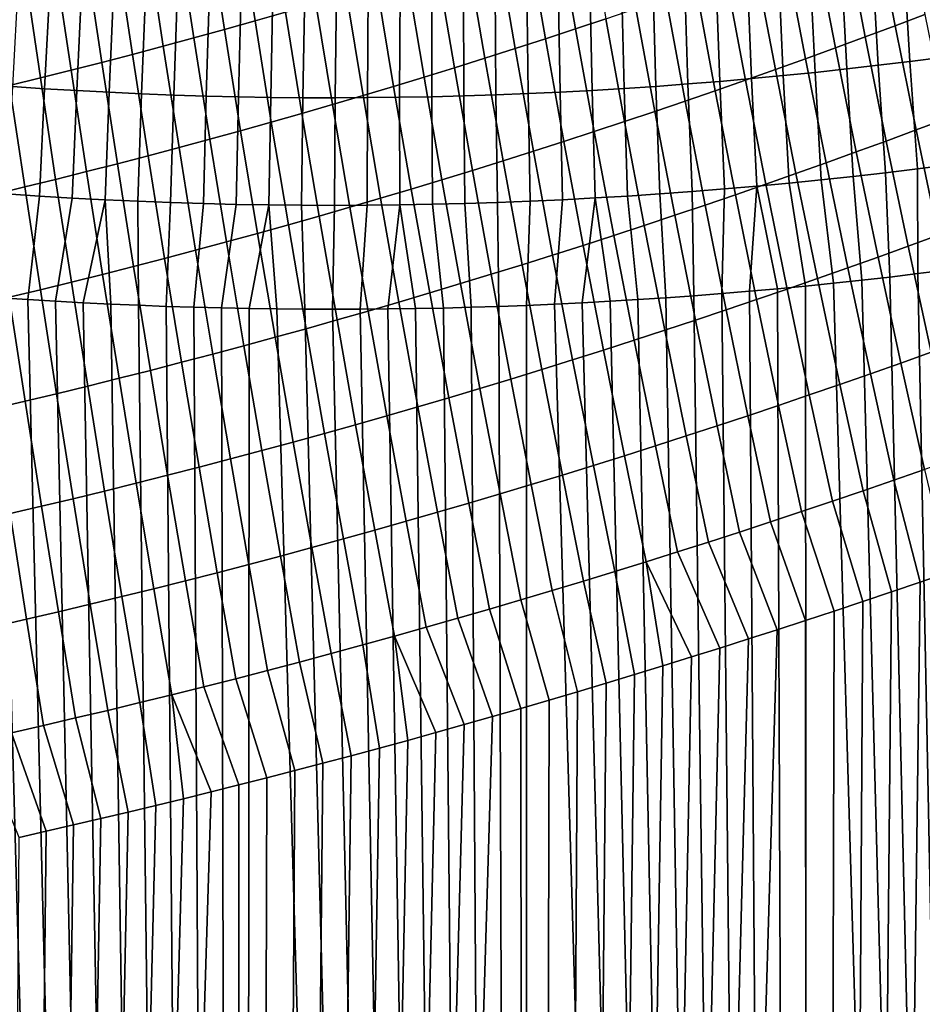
# Model space of a CAD drawing. Header units: metres. Extents: x -240 to 45, y -77 to 27.
# Tile 964 of 1056: x 20.72 to 23.86, y -32.33 to -28.91. Entities that reach past the tile are written whole.
import ezdxf

# ---------------------------------------------------------------- set-up
doc = ezdxf.new("R2010")
doc.units = ezdxf.units.M
doc.layers.add('solid_102011X2', color=7, linetype='CONTINUOUS')

msp = doc.modelspace()

# ---------------------------------------------------------------- linework, layer by layer
at = {"layer": 'solid_102011X2'}
for points in [[(21.644911, -28.87973, 81.232681), (21.538866, -28.910021, 81.222191), (21.484827, -28.563597, 81.085617), (21.590446, -28.533358, 81.095589)], [(22.758579, -28.902674, 81.492676), (22.653648, -28.937637, 81.476357), (22.592178, -28.585571, 81.350494), (22.696672, -28.550554, 81.366173)], [(23.867571, -28.887522, 81.800919), (23.764162, -28.926601, 81.778755), (23.694695, -28.56846, 81.662727), (23.797674, -28.529211, 81.684151)], [(21.538866, -28.910021, 81.222191), (21.432653, -28.939823, 81.212227), (21.379044, -28.59334, 81.076157), (21.484827, -28.563597, 81.085617)], [(22.653648, -28.937637, 81.476357), (22.548557, -28.972153, 81.460564), (22.487532, -28.620132, 81.335335), (22.592178, -28.585571, 81.350494)], [(23.764162, -28.926601, 81.778755), (23.660522, -28.965277, 81.757095), (23.59149, -28.607294, 81.6418), (23.694695, -28.56846, 81.662727)], [(21.432653, -28.939823, 81.212227), (21.326271, -28.969135, 81.202782), (21.273092, -28.622583, 81.067207), (21.379044, -28.59334, 81.076157)], [(22.548557, -28.972153, 81.460564), (22.443312, -29.006218, 81.445305), (22.382738, -28.654232, 81.320694), (22.487532, -28.620132, 81.335335)], [(23.660522, -28.965277, 81.757095), (23.556658, -29.003544, 81.735947), (23.48807, -28.64571, 81.621376), (23.59149, -28.607294, 81.6418)], [(21.219723, -28.997955, 81.193871), (21.113039, -29.026279, 81.185493), (21.060736, -28.679567, 81.050865), (21.166979, -28.651327, 81.058769)], [(21.326271, -28.969135, 81.202782), (21.219723, -28.997955, 81.193871), (21.166979, -28.651327, 81.058769), (21.273092, -28.622583, 81.067207)], [(22.443312, -29.006218, 81.445305), (22.337908, -29.039829, 81.430573), (22.277798, -28.687868, 81.306564), (22.382738, -28.654232, 81.320694)], [(23.556658, -29.003544, 81.735947), (23.452578, -29.041403, 81.715309), (23.384438, -28.683706, 81.601456), (23.48807, -28.64571, 81.621376)], [(21.113039, -29.026279, 81.185493), (21.006254, -29.054104, 81.177658), (20.954397, -28.707298, 81.04348), (21.060736, -28.679567, 81.050865)], [(22.337908, -29.039829, 81.430573), (22.232346, -29.072981, 81.416367), (22.172707, -28.721035, 81.292953), (22.277798, -28.687868, 81.306564)], [(23.452578, -29.041403, 81.715309), (23.348284, -29.078848, 81.69519), (23.280602, -28.721277, 81.582047), (23.384438, -28.683706, 81.601456)], [(23.705873, -29.06422, 121.238701), (23.815592, -29.050808, 121.214905), (23.793274, -28.678816, 121.264244), (23.684959, -28.69216, 121.287537)], [(23.815592, -29.050808, 121.214905), (23.925117, -29.036669, 121.190506), (23.901411, -28.664749, 121.240364), (23.793274, -28.678816, 121.264244)], [(21.006254, -29.054104, 81.177658), (20.899403, -29.081423, 81.170364), (20.848001, -28.734516, 81.036629), (20.954397, -28.707298, 81.04348)], [(22.232346, -29.072981, 81.416367), (22.126623, -29.105671, 81.402687), (22.067465, -28.753731, 81.279861), (22.172707, -28.721035, 81.292953)], [(23.348284, -29.078848, 81.69519), (23.243784, -29.115875, 81.675591), (23.176569, -28.758423, 81.563141), (23.280602, -28.721277, 81.582047)], [(23.375618, -29.10005, 121.306488), (23.48588, -29.088846, 121.2845), (23.467813, -28.716658, 121.332375), (23.358994, -28.727804, 121.353912)], [(23.48588, -29.088846, 121.2845), (23.595968, -29.0769, 121.261902), (23.576469, -28.704775, 121.310249), (23.467813, -28.716658, 121.332375)], [(23.595968, -29.0769, 121.261902), (23.705873, -29.06422, 121.238701), (23.684959, -28.69216, 121.287537), (23.576469, -28.704775, 121.310249)], [(20.899403, -29.081423, 81.170364), (20.792515, -29.108231, 81.163612), (20.741587, -28.761215, 81.030312), (20.848001, -28.734516, 81.036629)], [(22.126623, -29.105671, 81.402687), (22.020741, -29.137897, 81.389542), (21.962065, -28.785952, 81.267288), (22.067465, -28.753731, 81.279861)], [(22.932972, -29.137384, 121.388351), (23.043859, -29.129181, 121.368805), (23.031641, -28.756792, 121.414963), (22.922247, -28.764959, 121.43412)], [(23.043859, -29.129181, 121.368805), (23.1546, -29.12022, 121.34864), (23.140902, -28.747875, 121.395203), (23.031641, -28.756792, 121.414963)], [(23.243784, -29.115875, 81.675591), (23.139084, -29.152485, 81.656517), (23.072344, -28.795139, 81.544746), (23.176569, -28.758423, 81.563141)], [(23.1546, -29.12022, 121.34864), (23.26519, -29.11051, 121.327873), (23.250021, -28.738213, 121.374855), (23.140902, -28.747875, 121.395203)], [(23.26519, -29.11051, 121.327873), (23.375618, -29.10005, 121.306488), (23.358994, -28.727804, 121.353912), (23.250021, -28.738213, 121.374855)], [(20.792515, -29.108231, 81.163612), (20.685625, -29.134518, 81.157417), (20.635185, -28.787384, 81.024536), (20.741587, -28.761215, 81.030312)], [(20.695131, -29.138226, 121.648277), (20.807455, -29.14567, 121.641266), (20.826614, -28.773752, 121.683296), (20.715923, -28.766409, 121.690308)], [(20.807455, -29.14567, 121.641266), (20.919788, -29.152321, 121.633614), (20.937321, -28.78031, 121.675667), (20.826614, -28.773752, 121.683296)], [(20.919788, -29.152321, 121.633614), (21.032118, -29.158182, 121.625336), (21.048033, -28.786085, 121.667427), (20.937321, -28.78031, 121.675667)], [(21.032118, -29.158182, 121.625336), (21.14444, -29.163254, 121.616425), (21.158741, -28.791079, 121.658577), (21.048033, -28.786085, 121.667427)], [(21.14444, -29.163254, 121.616425), (21.256739, -29.167532, 121.60688), (21.269436, -28.79529, 121.649109), (21.158741, -28.791079, 121.658577)], [(22.020741, -29.137897, 81.389542), (21.914692, -29.169653, 81.376923), (21.856508, -28.817692, 81.255234), (21.962065, -28.785952, 81.267288)], [(22.376602, -29.166929, 121.476807), (22.488111, -29.162561, 121.460358), (22.483471, -28.790045, 121.504761), (22.373507, -28.794405, 121.520912)], [(22.488111, -29.162561, 121.460358), (22.59951, -29.157419, 121.443283), (22.593332, -28.784918, 121.488007), (22.483471, -28.790045, 121.504761)], [(22.59951, -29.157419, 121.443283), (22.710791, -29.151508, 121.425591), (22.703085, -28.779026, 121.470642), (22.593332, -28.784918, 121.488007)], [(22.710791, -29.151508, 121.425591), (22.821947, -29.144827, 121.40728), (22.812727, -28.772371, 121.452682), (22.703085, -28.779026, 121.470642)], [(22.821947, -29.144827, 121.40728), (22.932972, -29.137384, 121.388351), (22.922247, -28.764959, 121.43412), (22.812727, -28.772371, 121.452682)], [(21.256739, -29.167532, 121.60688), (21.369009, -29.171022, 121.596703), (21.380106, -28.798717, 121.63903), (21.269436, -28.79529, 121.649109)], [(21.369009, -29.171022, 121.596703), (21.481237, -29.173719, 121.585892), (21.490742, -28.801365, 121.628342), (21.380106, -28.798717, 121.63903)], [(21.481237, -29.173719, 121.585892), (21.593418, -29.175629, 121.574455), (21.601332, -28.803228, 121.617043), (21.490742, -28.801365, 121.628342)], [(21.593418, -29.175629, 121.574455), (21.705538, -29.176746, 121.562386), (21.711866, -28.804308, 121.605133), (21.601332, -28.803228, 121.617043)], [(21.705538, -29.176746, 121.562386), (21.817591, -29.177074, 121.54969), (21.822334, -28.804605, 121.592613), (21.711866, -28.804308, 121.605133)], [(21.914692, -29.169653, 81.376923), (21.808479, -29.200937, 81.364845), (21.750792, -28.848953, 81.243698), (21.856508, -28.817692, 81.255234)], [(21.817591, -29.177074, 121.54969), (21.929567, -29.176613, 121.536362), (21.932732, -28.804119, 121.579483), (21.822334, -28.804605, 121.592613)], [(21.929567, -29.176613, 121.536362), (22.041464, -29.175365, 121.522408), (22.043053, -28.802855, 121.56575), (21.932732, -28.804119, 121.579483)], [(22.041464, -29.175365, 121.522408), (22.153271, -29.173334, 121.507835), (22.153294, -28.800814, 121.551407), (22.043053, -28.802855, 121.56575)], [(22.153271, -29.173334, 121.507835), (22.264986, -29.170521, 121.49263), (22.263445, -28.797997, 121.536461), (22.153294, -28.800814, 121.551407)], [(22.264986, -29.170521, 121.49263), (22.376602, -29.166929, 121.476807), (22.373507, -28.794405, 121.520912), (22.263445, -28.797997, 121.536461)], [(23.139084, -29.152485, 81.656517), (23.034189, -29.188671, 81.63797), (22.967932, -28.831421, 81.526871), (23.072344, -28.795139, 81.544746)], [(21.808479, -29.200937, 81.364845), (21.702099, -29.231749, 81.353294), (21.644911, -28.87973, 81.232681), (21.750792, -28.848953, 81.243698)], [(23.034189, -29.188671, 81.63797), (22.929108, -29.224432, 81.619949), (22.863342, -28.867268, 81.509514), (22.967932, -28.831421, 81.526871)], [(21.702099, -29.231749, 81.353294), (21.595551, -29.262083, 81.342278), (21.538866, -28.910021, 81.222191), (21.644911, -28.87973, 81.232681)], [(22.929108, -29.224432, 81.619949), (22.823843, -29.259762, 81.602455), (22.758579, -28.902674, 81.492676), (22.863342, -28.867268, 81.509514)], [(23.941422, -29.250141, 81.900719), (23.837509, -29.289038, 81.877808), (23.764162, -28.926601, 81.778755), (23.867571, -28.887522, 81.800919)], [(21.595551, -29.262083, 81.342278), (21.488832, -29.291937, 81.331802), (21.432653, -28.939823, 81.212227), (21.538866, -28.910021, 81.222191)], [(22.823843, -29.259762, 81.602455), (22.718403, -29.294661, 81.585495), (22.653648, -28.937637, 81.476357), (22.758579, -28.902674, 81.492676)], [(23.837509, -29.289038, 81.877808), (23.73336, -29.327541, 81.855415), (23.660522, -28.965277, 81.757095), (23.764162, -28.926601, 81.778755)], [(21.488832, -29.291937, 81.331802), (21.381941, -29.32131, 81.321861), (21.326271, -28.969135, 81.202782), (21.432653, -28.939823, 81.212227)], [(22.718403, -29.294661, 81.585495), (22.612791, -29.329121, 81.569077), (22.548557, -28.972153, 81.460564), (22.653648, -28.937637, 81.476357)], [(21.274883, -29.350201, 81.312469), (21.167685, -29.378603, 81.303619), (21.113039, -29.026279, 81.185493), (21.219723, -28.997955, 81.193871)], [(21.381941, -29.32131, 81.321861), (21.274883, -29.350201, 81.312469), (21.219723, -28.997955, 81.193871), (21.326271, -28.969135, 81.202782)], [(22.612791, -29.329121, 81.569077), (22.507015, -29.36314, 81.553192), (22.443312, -29.006218, 81.445305), (22.548557, -28.972153, 81.460564)], [(23.73336, -29.327541, 81.855415), (23.628979, -29.365648, 81.833549), (23.556658, -29.003544, 81.735947), (23.660522, -28.965277, 81.757095)], [(21.167685, -29.378603, 81.303619), (21.060377, -29.406515, 81.295319), (21.006254, -29.054104, 81.177658), (21.113039, -29.026279, 81.185493)], [(22.507015, -29.36314, 81.553192), (22.401072, -29.396717, 81.537849), (22.337908, -29.039829, 81.430573), (22.443312, -29.006218, 81.445305)], [(23.628979, -29.365648, 81.833549), (23.524374, -29.403355, 81.812195), (23.452578, -29.041403, 81.715309), (23.556658, -29.003544, 81.735947)], [(21.060377, -29.406515, 81.295319), (20.95299, -29.433929, 81.287582), (20.899403, -29.081423, 81.170364), (21.006254, -29.054104, 81.177658)], [(22.401072, -29.396717, 81.537849), (22.294964, -29.429844, 81.523041), (22.232346, -29.072981, 81.416367), (22.337908, -29.039829, 81.430573)], [(23.524374, -29.403355, 81.812195), (23.419548, -29.44066, 81.791374), (23.348284, -29.078848, 81.69519), (23.452578, -29.041403, 81.715309)], [(23.619043, -29.450653, 121.230713), (23.730465, -29.437908, 121.207008), (23.705873, -29.06422, 121.238701), (23.595968, -29.0769, 121.261902)], [(23.730465, -29.437908, 121.207008), (23.841684, -29.424429, 121.182686), (23.815592, -29.050808, 121.214905), (23.705873, -29.06422, 121.238701)], [(23.841684, -29.424429, 121.182686), (23.952696, -29.410217, 121.157745), (23.925117, -29.036669, 121.190506), (23.815592, -29.050808, 121.214905)], [(20.95299, -29.433929, 81.287582), (20.845552, -29.46084, 81.280396), (20.792515, -29.108231, 81.163612), (20.899403, -29.081423, 81.170364)], [(22.294964, -29.429844, 81.523041), (22.188686, -29.462521, 81.508781), (22.126623, -29.105671, 81.402687), (22.232346, -29.072981, 81.416367)], [(23.419548, -29.44066, 81.791374), (23.314508, -29.47756, 81.771088), (23.243784, -29.115875, 81.675591), (23.348284, -29.078848, 81.69519)], [(23.283638, -29.484428, 121.298096), (23.395622, -29.473917, 121.27626), (23.375618, -29.10005, 121.306488), (23.26519, -29.11051, 121.327873)], [(23.395622, -29.473917, 121.27626), (23.507427, -29.462658, 121.253799), (23.48588, -29.088846, 121.2845), (23.375618, -29.10005, 121.306488)], [(23.507427, -29.462658, 121.253799), (23.619043, -29.450653, 121.230713), (23.595968, -29.0769, 121.261902), (23.48588, -29.088846, 121.2845)], [(20.738096, -29.48724, 81.273773), (20.630651, -29.513123, 81.267708), (20.578768, -29.160278, 81.151772), (20.685625, -29.134518, 81.157417)], [(20.845552, -29.46084, 81.280396), (20.738096, -29.48724, 81.273773), (20.685625, -29.134518, 81.157417), (20.792515, -29.108231, 81.163612)], [(22.188686, -29.462521, 81.508781), (22.082241, -29.494741, 81.495056), (22.020741, -29.137897, 81.389542), (22.126623, -29.105671, 81.402687)], [(22.946676, -29.511429, 121.359833), (23.059158, -29.503187, 121.339882), (23.043859, -29.129181, 121.368805), (22.932972, -29.137384, 121.388351)], [(23.059158, -29.503187, 121.339882), (23.17148, -29.494186, 121.319305), (23.1546, -29.12022, 121.34864), (23.043859, -29.129181, 121.368805)], [(23.314508, -29.47756, 81.771088), (23.209261, -29.514051, 81.751328), (23.139084, -29.152485, 81.656517), (23.243784, -29.115875, 81.675591)], [(23.17148, -29.494186, 121.319305), (23.283638, -29.484428, 121.298096), (23.26519, -29.11051, 121.327873), (23.1546, -29.12022, 121.34864)], [(20.675243, -29.51165, 121.623703), (20.789309, -29.519197, 121.616684), (20.807455, -29.14567, 121.641266), (20.695131, -29.138226, 121.648277)], [(20.789309, -29.519197, 121.616684), (20.903374, -29.525944, 121.609009), (20.919788, -29.152321, 121.633614), (20.807455, -29.14567, 121.641266)], [(20.903374, -29.525944, 121.609009), (21.017427, -29.531891, 121.600685), (21.032118, -29.158182, 121.625336), (20.919788, -29.152321, 121.633614)], [(21.017427, -29.531891, 121.600685), (21.131464, -29.537039, 121.591705), (21.14444, -29.163254, 121.616425), (21.032118, -29.158182, 121.625336)], [(21.131464, -29.537039, 121.591705), (21.245474, -29.541388, 121.582069), (21.256739, -29.167532, 121.60688), (21.14444, -29.163254, 121.616425)], [(21.245474, -29.541388, 121.582069), (21.359447, -29.544937, 121.571785), (21.369009, -29.171022, 121.596703), (21.256739, -29.167532, 121.60688)], [(22.082241, -29.494741, 81.495056), (21.975626, -29.526505, 81.48188), (21.914692, -29.169653, 81.376923), (22.020741, -29.137897, 81.389542)], [(22.268892, -29.544662, 121.466133), (22.382166, -29.541069, 121.45002), (22.376602, -29.166929, 121.476807), (22.264986, -29.170521, 121.49263)], [(22.382166, -29.541069, 121.45002), (22.495325, -29.536694, 121.433258), (22.488111, -29.162561, 121.460358), (22.376602, -29.166929, 121.476807)], [(22.495325, -29.536694, 121.433258), (22.608362, -29.53154, 121.415863), (22.59951, -29.157419, 121.443283), (22.488111, -29.162561, 121.460358)], [(22.608362, -29.53154, 121.415863), (22.721272, -29.525608, 121.39782), (22.710791, -29.151508, 121.425591), (22.59951, -29.157419, 121.443283)], [(22.721272, -29.525608, 121.39782), (22.834045, -29.518902, 121.379143), (22.821947, -29.144827, 121.40728), (22.710791, -29.151508, 121.425591)], [(22.834045, -29.518902, 121.379143), (22.946676, -29.511429, 121.359833), (22.932972, -29.137384, 121.388351), (22.821947, -29.144827, 121.40728)], [(23.209261, -29.514051, 81.751328), (23.103811, -29.550129, 81.732101), (23.034189, -29.188671, 81.63797), (23.139084, -29.152485, 81.656517)], [(21.359447, -29.544937, 121.571785), (21.473375, -29.547689, 121.560852), (21.481237, -29.173719, 121.585892), (21.369009, -29.171022, 121.596703)], [(21.473375, -29.547689, 121.560852), (21.58725, -29.549643, 121.549271), (21.593418, -29.175629, 121.574455), (21.481237, -29.173719, 121.585892)], [(21.58725, -29.549643, 121.549271), (21.701059, -29.550798, 121.537033), (21.705538, -29.176746, 121.562386), (21.593418, -29.175629, 121.574455)], [(21.701059, -29.550798, 121.537033), (21.814798, -29.551157, 121.524147), (21.817591, -29.177074, 121.54969), (21.705538, -29.176746, 121.562386)], [(21.868841, -29.557804, 81.469246), (21.761885, -29.588642, 81.457161), (21.702099, -29.231749, 81.353294), (21.808479, -29.200937, 81.364845)], [(21.975626, -29.526505, 81.48188), (21.868841, -29.557804, 81.469246), (21.808479, -29.200937, 81.364845), (21.914692, -29.169653, 81.376923)], [(21.814798, -29.551157, 121.524147), (21.928459, -29.55072, 121.510612), (21.929567, -29.176613, 121.536362), (21.817591, -29.177074, 121.54969)], [(21.928459, -29.55072, 121.510612), (22.042032, -29.54949, 121.496429), (22.041464, -29.175365, 121.522408), (21.929567, -29.176613, 121.536362)], [(22.042032, -29.54949, 121.496429), (22.155514, -29.54747, 121.481606), (22.153271, -29.173334, 121.507835), (22.041464, -29.175365, 121.522408)], [(22.155514, -29.54747, 121.481606), (22.268892, -29.544662, 121.466133), (22.264986, -29.170521, 121.49263), (22.153271, -29.173334, 121.507835)], [(23.103811, -29.550129, 81.732101), (22.998163, -29.585791, 81.713417), (22.929108, -29.224432, 81.619949), (23.034189, -29.188671, 81.63797)], [(21.761885, -29.588642, 81.457161), (21.654757, -29.619011, 81.445618), (21.595551, -29.262083, 81.342278), (21.702099, -29.231749, 81.353294)], [(22.998163, -29.585791, 81.713417), (22.892323, -29.621035, 81.695274), (22.823843, -29.259762, 81.602455), (22.929108, -29.224432, 81.619949)], [(21.654757, -29.619011, 81.445618), (21.547457, -29.648911, 81.434624), (21.488832, -29.291937, 81.331802), (21.595551, -29.262083, 81.342278)], [(22.892323, -29.621035, 81.695274), (22.786299, -29.655857, 81.677681), (22.718403, -29.294661, 81.585495), (22.823843, -29.259762, 81.602455)], [(24.019062, -29.616276, 81.98333), (23.914574, -29.654976, 81.959679), (23.837509, -29.289038, 81.877808), (23.941422, -29.250141, 81.900719)], [(21.547457, -29.648911, 81.434624), (21.439981, -29.678339, 81.424187), (21.381941, -29.32131, 81.321861), (21.488832, -29.291937, 81.331802)], [(22.786299, -29.655857, 81.677681), (22.680092, -29.69025, 81.660622), (22.612791, -29.329121, 81.569077), (22.718403, -29.294661, 81.585495)], [(23.914574, -29.654976, 81.959679), (23.809843, -29.693293, 81.936562), (23.73336, -29.327541, 81.855415), (23.837509, -29.289038, 81.877808)], [(21.439981, -29.678339, 81.424187), (21.332338, -29.707291, 81.414307), (21.274883, -29.350201, 81.312469), (21.381941, -29.32131, 81.321861)], [(22.680092, -29.69025, 81.660622), (22.573711, -29.724216, 81.644119), (22.507015, -29.36314, 81.553192), (22.612791, -29.329121, 81.569077)], [(23.809843, -29.693293, 81.936562), (23.704874, -29.731226, 81.913963), (23.628979, -29.365648, 81.833549), (23.73336, -29.327541, 81.855415)], [(21.332338, -29.707291, 81.414307), (21.22455, -29.735765, 81.404976), (21.167685, -29.378603, 81.303619), (21.274883, -29.350201, 81.312469)], [(22.573711, -29.724216, 81.644119), (22.467154, -29.757748, 81.628166), (22.401072, -29.396717, 81.537849), (22.507015, -29.36314, 81.553192)], [(23.704874, -29.731226, 81.913963), (23.599672, -29.76877, 81.891907), (23.524374, -29.403355, 81.812195), (23.628979, -29.365648, 81.833549)], [(21.116644, -29.763758, 81.396217), (21.008646, -29.791262, 81.388016), (20.95299, -29.433929, 81.287582), (21.060377, -29.406515, 81.295319)], [(21.22455, -29.735765, 81.404976), (21.116644, -29.763758, 81.396217), (21.060377, -29.406515, 81.295319), (21.167685, -29.378603, 81.303619)], [(22.467154, -29.757748, 81.628166), (22.360422, -29.79084, 81.612762), (22.294964, -29.429844, 81.523041), (22.401072, -29.396717, 81.537849)], [(23.599672, -29.76877, 81.891907), (23.494244, -29.805923, 81.870392), (23.419548, -29.44066, 81.791374), (23.524374, -29.403355, 81.812195)], [(21.008646, -29.791262, 81.388016), (20.900583, -29.81827, 81.380394), (20.845552, -29.46084, 81.280396), (20.95299, -29.433929, 81.287582)], [(22.360422, -29.79084, 81.612762), (22.253515, -29.823494, 81.597908), (22.188686, -29.462521, 81.508781), (22.294964, -29.429844, 81.523041)], [(23.494244, -29.805923, 81.870392), (23.388592, -29.842682, 81.849411), (23.314508, -29.47756, 81.771088), (23.419548, -29.44066, 81.791374)], [(23.730465, -29.437908, 121.207008), (23.619043, -29.450653, 121.230713), (23.648222, -29.811371, 121.216187), (23.745848, -29.800331, 121.19529)], [(23.841684, -29.424429, 121.182686), (23.730465, -29.437908, 121.207008), (23.745848, -29.800331, 121.19529), (23.84355, -29.788715, 121.173859)], [(23.952696, -29.410217, 121.157745), (23.841684, -29.424429, 121.182686), (23.84355, -29.788715, 121.173859), (23.941343, -29.776516, 121.151901)], [(20.900583, -29.81827, 81.380394), (20.792482, -29.844778, 81.373337), (20.738096, -29.48724, 81.273773), (20.845552, -29.46084, 81.280396)], [(22.253515, -29.823494, 81.597908), (22.146433, -29.855701, 81.583611), (22.082241, -29.494741, 81.495056), (22.188686, -29.462521, 81.508781)], [(23.388592, -29.842682, 81.849411), (23.282724, -29.879042, 81.828972), (23.209261, -29.514051, 81.751328), (23.314508, -29.47756, 81.771088)], [(23.283638, -29.484428, 121.298096), (23.355787, -29.841055, 121.275757), (23.453156, -29.831743, 121.256424), (23.395622, -29.473917, 121.27626)], [(23.395622, -29.473917, 121.27626), (23.453156, -29.831743, 121.256424), (23.550653, -29.821842, 121.236565), (23.507427, -29.462658, 121.253799)], [(23.507427, -29.462658, 121.253799), (23.550653, -29.821842, 121.236565), (23.648222, -29.811371, 121.216187), (23.619043, -29.450653, 121.230713)], [(20.792482, -29.844778, 81.373337), (20.68437, -29.870777, 81.366859), (20.630651, -29.513123, 81.267708), (20.738096, -29.48724, 81.273773)], [(20.789309, -29.519197, 121.616684), (20.675243, -29.51165, 121.623703), (20.652994, -29.872179, 121.616821), (20.749166, -29.878616, 121.611046)], [(22.146433, -29.855701, 81.583611), (22.039177, -29.887461, 81.569862), (21.975626, -29.526505, 81.48188), (22.082241, -29.494741, 81.495056)], [(22.834045, -29.518902, 121.379143), (22.870401, -29.878942, 121.364685), (22.967337, -29.872505, 121.347916), (22.946676, -29.511429, 121.359833)], [(23.059158, -29.503187, 121.339882), (22.946676, -29.511429, 121.359833), (22.967337, -29.872505, 121.347916), (23.064327, -29.865503, 121.330635)], [(23.17148, -29.494186, 121.319305), (23.059158, -29.503187, 121.339882), (23.064327, -29.865503, 121.330635), (23.161388, -29.857931, 121.312859)], [(23.283638, -29.484428, 121.298096), (23.17148, -29.494186, 121.319305), (23.161388, -29.857931, 121.312859), (23.258537, -29.849783, 121.294563)], [(23.283638, -29.484428, 121.298096), (23.258537, -29.849783, 121.294563), (23.355787, -29.841055, 121.275757)], [(20.903374, -29.525944, 121.609009), (20.789309, -29.519197, 121.616684), (20.749166, -29.878616, 121.611046), (20.845356, -29.884493, 121.604813)], [(21.017427, -29.531891, 121.600685), (20.903374, -29.525944, 121.609009), (20.845356, -29.884493, 121.604813), (20.941563, -29.889812, 121.598106)], [(21.017427, -29.531891, 121.600685), (20.941563, -29.889812, 121.598106), (21.03779, -29.894573, 121.590942)], [(21.017427, -29.531891, 121.600685), (21.03779, -29.894573, 121.590942), (21.134043, -29.898777, 121.583305), (21.131464, -29.537039, 121.591705)], [(21.245474, -29.541388, 121.582069), (21.131464, -29.537039, 121.591705), (21.134043, -29.898777, 121.583305), (21.230284, -29.902424, 121.575203)], [(21.359447, -29.544937, 121.571785), (21.245474, -29.541388, 121.582069), (21.230284, -29.902424, 121.575203), (21.326513, -29.905512, 121.566628)], [(21.473375, -29.547689, 121.560852), (21.359447, -29.544937, 121.571785), (21.326513, -29.905512, 121.566628), (21.422743, -29.908043, 121.557594)], [(22.039177, -29.887461, 81.569862), (21.931744, -29.91877, 81.556679), (21.868841, -29.557804, 81.469246), (21.975626, -29.526505, 81.48188)], [(22.155514, -29.54747, 121.481606), (22.193636, -29.908203, 121.468239), (22.290112, -29.90572, 121.454918), (22.268892, -29.544662, 121.466133)], [(22.382166, -29.541069, 121.45002), (22.268892, -29.544662, 121.466133), (22.290112, -29.90572, 121.454918), (22.386635, -29.902674, 121.441116)], [(22.495325, -29.536694, 121.433258), (22.382166, -29.541069, 121.45002), (22.386635, -29.902674, 121.441116), (22.483219, -29.899063, 121.426826)], [(22.608362, -29.53154, 121.415863), (22.495325, -29.536694, 121.433258), (22.483219, -29.899063, 121.426826), (22.579885, -29.894886, 121.412033)], [(22.721272, -29.525608, 121.39782), (22.608362, -29.53154, 121.415863), (22.579885, -29.894886, 121.412033), (22.676649, -29.890139, 121.396751)], [(22.721272, -29.525608, 121.39782), (22.676649, -29.890139, 121.396751), (22.773508, -29.884819, 121.380966)], [(22.721272, -29.525608, 121.39782), (22.773508, -29.884819, 121.380966), (22.870401, -29.878942, 121.364685), (22.834045, -29.518902, 121.379143)], [(23.282724, -29.879042, 81.828972), (23.176643, -29.915001, 81.809074), (23.103811, -29.550129, 81.732101), (23.209261, -29.514051, 81.751328)], [(21.58725, -29.549643, 121.549271), (21.473375, -29.547689, 121.560852), (21.422743, -29.908043, 121.557594), (21.518984, -29.910013, 121.548088)], [(21.58725, -29.549643, 121.549271), (21.518984, -29.910013, 121.548088), (21.615248, -29.911427, 121.538109)], [(21.58725, -29.549643, 121.549271), (21.615248, -29.911427, 121.538109), (21.71155, -29.912281, 121.527657), (21.701059, -29.550798, 121.537033)], [(21.814798, -29.551157, 121.524147), (21.701059, -29.550798, 121.537033), (21.71155, -29.912281, 121.527657), (21.807898, -29.912577, 121.516731)], [(21.931744, -29.91877, 81.556679), (21.824137, -29.949625, 81.544052), (21.761885, -29.588642, 81.457161), (21.868841, -29.557804, 81.469246)], [(21.928459, -29.55072, 121.510612), (21.814798, -29.551157, 121.524147), (21.807898, -29.912577, 121.516731), (21.904308, -29.912315, 121.505318)], [(22.042032, -29.54949, 121.496429), (21.928459, -29.55072, 121.510612), (21.904308, -29.912315, 121.505318), (22.000751, -29.911499, 121.493431)], [(22.042032, -29.54949, 121.496429), (22.000751, -29.911499, 121.493431), (22.097187, -29.91013, 121.481071)], [(22.042032, -29.54949, 121.496429), (22.097187, -29.91013, 121.481071), (22.193636, -29.908203, 121.468239), (22.155514, -29.54747, 121.481606)], [(23.176643, -29.915001, 81.809074), (23.070356, -29.950554, 81.789734), (22.998163, -29.585791, 81.713417), (23.103811, -29.550129, 81.732101)], [(21.824137, -29.949625, 81.544052), (21.716354, -29.980022, 81.531982), (21.654757, -29.619011, 81.445618), (21.761885, -29.588642, 81.457161)], [(23.070356, -29.950554, 81.789734), (22.963869, -29.985701, 81.770935), (22.892323, -29.621035, 81.695274), (22.998163, -29.585791, 81.713417)], [(21.716354, -29.980022, 81.531982), (21.608397, -30.009958, 81.52047), (21.547457, -29.648911, 81.434624), (21.654757, -29.619011, 81.445618)], [(22.963869, -29.985701, 81.770935), (22.857187, -30.020433, 81.752693), (22.786299, -29.655857, 81.677681), (22.892323, -29.621035, 81.695274)], [(21.500265, -30.039434, 81.509529), (21.391962, -30.068443, 81.499153), (21.332338, -29.707291, 81.414307), (21.439981, -29.678339, 81.424187)], [(21.608397, -30.009958, 81.52047), (21.500265, -30.039434, 81.509529), (21.439981, -29.678339, 81.424187), (21.547457, -29.648911, 81.434624)], [(22.857187, -30.020433, 81.752693), (22.750313, -30.054752, 81.735008), (22.680092, -29.69025, 81.660622), (22.786299, -29.655857, 81.677681)], [(23.995188, -30.023613, 82.024185), (23.889805, -30.061731, 82.000336), (23.809843, -29.693293, 81.936562), (23.914574, -29.654976, 81.959679)], [(21.391962, -30.068443, 81.499153), (21.28351, -30.096983, 81.489349), (21.22455, -29.735765, 81.404976), (21.332338, -29.707291, 81.414307)], [(22.750313, -30.054752, 81.735008), (22.643253, -30.088652, 81.717888), (22.573711, -29.724216, 81.644119), (22.680092, -29.69025, 81.660622)], [(23.889805, -30.061731, 82.000336), (23.784176, -30.099478, 81.977028), (23.704874, -29.731226, 81.913963), (23.809843, -29.693293, 81.936562)], [(21.28351, -30.096983, 81.489349), (21.174932, -30.125048, 81.480118), (21.116644, -29.763758, 81.396217), (21.22455, -29.735765, 81.404976)], [(22.643253, -30.088652, 81.717888), (22.536009, -30.122129, 81.701317), (22.467154, -29.757748, 81.628166), (22.573711, -29.724216, 81.644119)], [(23.784176, -30.099478, 81.977028), (23.678307, -30.136847, 81.954269), (23.599672, -29.76877, 81.891907), (23.704874, -29.731226, 81.913963)], [(21.174932, -30.125048, 81.480118), (21.06625, -30.152634, 81.471466), (21.008646, -29.791262, 81.388016), (21.116644, -29.763758, 81.396217)], [(22.536009, -30.122129, 81.701317), (22.428581, -30.155178, 81.685318), (22.360422, -29.79084, 81.612762), (22.467154, -29.757748, 81.628166)], [(23.678307, -30.136847, 81.954269), (23.572203, -30.173834, 81.932053), (23.494244, -29.805923, 81.870392), (23.599672, -29.76877, 81.891907)], [(24.447485, -60.200001, 121.029999), (23.941343, -29.776516, 121.151901), (23.84355, -29.788715, 121.173859)], [(20.957487, -30.179735, 81.463394), (20.848665, -30.206347, 81.455902), (20.792482, -29.844778, 81.373337), (20.900583, -29.81827, 81.380394)], [(21.06625, -30.152634, 81.471466), (20.957487, -30.179735, 81.463394), (20.900583, -29.81827, 81.380394), (21.008646, -29.791262, 81.388016)], [(22.428581, -30.155178, 81.685318), (22.320971, -30.187799, 81.669876), (22.253515, -29.823494, 81.597908), (22.360422, -29.79084, 81.612762)], [(23.572203, -30.173834, 81.932053), (23.465868, -30.21044, 81.910385), (23.388592, -29.842682, 81.849411), (23.494244, -29.805923, 81.870392)], [(24.447485, -60.200001, 121.029999), (23.648222, -29.811371, 121.216187), (23.550653, -29.821842, 121.236565)], [(24.447485, -60.200001, 121.029999), (23.745848, -29.800331, 121.19529), (23.648222, -29.811371, 121.216187)], [(24.447485, -60.200001, 121.029999), (23.84355, -29.788715, 121.173859), (23.745848, -29.800331, 121.19529)], [(20.848665, -30.206347, 81.455902), (20.739809, -30.23246, 81.448997), (20.68437, -29.870777, 81.366859), (20.792482, -29.844778, 81.373337)], [(22.320971, -30.187799, 81.669876), (22.213179, -30.219986, 81.654999), (22.146433, -29.855701, 81.583611), (22.253515, -29.823494, 81.597908)], [(23.47283, -60.200001, 121.252457), (23.258537, -29.849783, 121.294563), (23.161388, -29.857931, 121.312859)], [(23.47283, -60.200001, 121.252457), (23.355787, -29.841055, 121.275757), (23.258537, -29.849783, 121.294563)], [(23.465868, -30.21044, 81.910385), (23.359308, -30.246656, 81.889275), (23.282724, -29.879042, 81.828972), (23.388592, -29.842682, 81.849411)], [(23.47283, -60.200001, 121.252457), (23.453156, -29.831743, 121.256424), (23.355787, -29.841055, 121.275757)], [(24.447485, -60.200001, 121.029999), (23.550653, -29.821842, 121.236565), (23.453156, -29.831743, 121.256424), (23.47283, -60.200001, 121.252457)], [(20.499411, -60.200001, 121.625076), (21.496336, -60.200001, 121.550369), (20.652994, -29.872179, 121.616821), (20.556835, -29.865183, 121.622131)], [(20.739809, -30.23246, 81.448997), (20.630939, -30.258066, 81.44268), (20.576273, -29.896261, 81.360954), (20.68437, -29.870777, 81.366859)], [(21.496336, -60.200001, 121.550369), (20.749166, -29.878616, 121.611046), (20.652994, -29.872179, 121.616821)], [(21.496336, -60.200001, 121.550369), (20.845356, -29.884493, 121.604813), (20.749166, -29.878616, 121.611046)], [(21.496336, -60.200001, 121.550369), (20.941563, -29.889812, 121.598106), (20.845356, -29.884493, 121.604813)], [(22.105206, -30.251734, 81.640686), (21.997051, -30.283043, 81.626945), (21.931744, -29.91877, 81.556679), (22.039177, -29.887461, 81.569862)], [(22.213179, -30.219986, 81.654999), (22.105206, -30.251734, 81.640686), (22.039177, -29.887461, 81.569862), (22.146433, -29.855701, 81.583611)], [(23.47283, -60.200001, 121.252457), (22.773508, -29.884819, 121.380966), (22.676649, -29.890139, 121.396751)], [(23.47283, -60.200001, 121.252457), (22.870401, -29.878942, 121.364685), (22.773508, -29.884819, 121.380966)], [(23.47283, -60.200001, 121.252457), (22.967337, -29.872505, 121.347916), (22.870401, -29.878942, 121.364685)], [(23.47283, -60.200001, 121.252457), (23.064327, -29.865503, 121.330635), (22.967337, -29.872505, 121.347916)], [(23.47283, -60.200001, 121.252457), (23.161388, -29.857931, 121.312859), (23.064327, -29.865503, 121.330635)], [(23.359308, -30.246656, 81.889275), (23.252529, -30.282486, 81.868713), (23.176643, -29.915001, 81.809074), (23.282724, -29.879042, 81.828972)], [(21.496336, -60.200001, 121.550369), (21.03779, -29.894573, 121.590942), (20.941563, -29.889812, 121.598106)], [(21.496336, -60.200001, 121.550369), (21.134043, -29.898777, 121.583305), (21.03779, -29.894573, 121.590942)], [(21.496336, -60.200001, 121.550369), (21.230284, -29.902424, 121.575203), (21.134043, -29.898777, 121.583305)], [(21.496336, -60.200001, 121.550369), (21.326513, -29.905512, 121.566628), (21.230284, -29.902424, 121.575203)], [(21.496336, -60.200001, 121.550369), (21.422743, -29.908043, 121.557594), (21.326513, -29.905512, 121.566628)], [(21.496336, -60.200001, 121.550369), (21.518984, -29.910013, 121.548088), (21.422743, -29.908043, 121.557594)], [(21.496336, -60.200001, 121.550369), (22.488297, -60.200001, 121.426056), (21.615248, -29.911427, 121.538109), (21.518984, -29.910013, 121.548088)], [(22.488297, -60.200001, 121.426056), (21.71155, -29.912281, 121.527657), (21.615248, -29.911427, 121.538109)], [(22.488297, -60.200001, 121.426056), (21.807898, -29.912577, 121.516731), (21.71155, -29.912281, 121.527657)], [(22.488297, -60.200001, 121.426056), (21.904308, -29.912315, 121.505318), (21.807898, -29.912577, 121.516731)], [(21.997051, -30.283043, 81.626945), (21.88872, -30.313908, 81.613777), (21.824137, -29.949625, 81.544052), (21.931744, -29.91877, 81.556679)], [(22.488297, -60.200001, 121.426056), (22.000751, -29.911499, 121.493431), (21.904308, -29.912315, 121.505318)], [(22.488297, -60.200001, 121.426056), (22.097187, -29.91013, 121.481071), (22.000751, -29.911499, 121.493431)], [(22.488297, -60.200001, 121.426056), (22.193636, -29.908203, 121.468239), (22.097187, -29.91013, 121.481071)], [(22.488297, -60.200001, 121.426056), (22.290112, -29.90572, 121.454918), (22.193636, -29.908203, 121.468239)], [(22.488297, -60.200001, 121.426056), (22.386635, -29.902674, 121.441116), (22.290112, -29.90572, 121.454918)], [(22.488297, -60.200001, 121.426056), (22.483219, -29.899063, 121.426826), (22.386635, -29.902674, 121.441116)], [(23.47283, -60.200001, 121.252457), (22.579885, -29.894886, 121.412033), (22.483219, -29.899063, 121.426826), (22.488297, -60.200001, 121.426056)], [(23.47283, -60.200001, 121.252457), (22.676649, -29.890139, 121.396751), (22.579885, -29.894886, 121.412033)], [(23.252529, -30.282486, 81.868713), (23.145533, -30.317919, 81.848709), (23.070356, -29.950554, 81.789734), (23.176643, -29.915001, 81.809074)], [(21.88872, -30.313908, 81.613777), (21.78021, -30.344324, 81.601173), (21.716354, -29.980022, 81.531982), (21.824137, -29.949625, 81.544052)], [(23.145533, -30.317919, 81.848709), (23.038326, -30.352957, 81.829262), (22.963869, -29.985701, 81.770935), (23.070356, -29.950554, 81.789734)], [(21.78021, -30.344324, 81.601173), (21.671522, -30.37429, 81.589149), (21.608397, -30.009958, 81.52047), (21.716354, -29.980022, 81.531982)], [(23.038326, -30.352957, 81.829262), (22.930914, -30.387592, 81.810387), (22.857187, -30.020433, 81.752693), (22.963869, -29.985701, 81.770935)], [(21.671522, -30.37429, 81.589149), (21.56266, -30.403805, 81.577698), (21.500265, -30.039434, 81.509529), (21.608397, -30.009958, 81.52047)], [(22.930914, -30.387592, 81.810387), (22.823299, -30.421825, 81.792076), (22.750313, -30.054752, 81.735008), (22.857187, -30.020433, 81.752693)], [(21.56266, -30.403805, 81.577698), (21.453627, -30.432863, 81.566833), (21.391962, -30.068443, 81.499153), (21.500265, -30.039434, 81.509529)], [(22.823299, -30.421825, 81.792076), (22.71549, -30.455648, 81.77433), (22.643253, -30.088652, 81.717888), (22.750313, -30.054752, 81.735008)], [(21.453627, -30.432863, 81.566833), (21.344439, -30.46146, 81.556541), (21.28351, -30.096983, 81.489349), (21.391962, -30.068443, 81.499153)], [(22.71549, -30.455648, 81.77433), (22.607485, -30.489061, 81.757156), (22.536009, -30.122129, 81.701317), (22.643253, -30.088652, 81.717888)], [(23.973068, -30.432047, 82.046616), (23.866711, -30.469593, 82.022598), (23.784176, -30.099478, 81.977028), (23.889805, -30.061731, 82.000336)], [(21.235115, -30.489594, 81.546844), (21.125675, -30.517256, 81.537727), (21.06625, -30.152634, 81.471466), (21.174932, -30.125048, 81.480118)], [(21.344439, -30.46146, 81.556541), (21.235115, -30.489594, 81.546844), (21.174932, -30.125048, 81.480118), (21.28351, -30.096983, 81.489349)], [(22.607485, -30.489061, 81.757156), (22.499289, -30.52206, 81.740547), (22.428581, -30.155178, 81.685318), (22.536009, -30.122129, 81.701317)], [(23.866711, -30.469593, 82.022598), (23.760105, -30.506775, 81.999138), (23.678307, -30.136847, 81.954269), (23.784176, -30.099478, 81.977028)], [(21.125675, -30.517256, 81.537727), (21.016138, -30.544445, 81.529205), (20.957487, -30.179735, 81.463394), (21.06625, -30.152634, 81.471466)], [(22.499289, -30.52206, 81.740547), (22.390902, -30.554638, 81.724525), (22.320971, -30.187799, 81.669876), (22.428581, -30.155178, 81.685318)], [(23.760105, -30.506775, 81.999138), (23.653257, -30.543587, 81.976234), (23.572203, -30.173834, 81.932053), (23.678307, -30.136847, 81.954269)], [(21.016138, -30.544445, 81.529205), (20.906523, -30.571152, 81.521278), (20.848665, -30.206347, 81.455902), (20.957487, -30.179735, 81.463394)], [(22.390902, -30.554638, 81.724525), (22.282328, -30.586794, 81.709068), (22.213179, -30.219986, 81.654999), (22.320971, -30.187799, 81.669876)], [(23.653257, -30.543587, 81.976234), (23.546169, -30.580027, 81.953888), (23.465868, -30.21044, 81.910385), (23.572203, -30.173834, 81.932053)], [(20.906523, -30.571152, 81.521278), (20.796844, -30.597374, 81.513947), (20.739809, -30.23246, 81.448997), (20.848665, -30.206347, 81.455902)], [(22.282328, -30.586794, 81.709068), (22.173565, -30.618523, 81.694191), (22.105206, -30.251734, 81.640686), (22.213179, -30.219986, 81.654999)], [(23.546169, -30.580027, 81.953888), (23.438848, -30.616093, 81.932098), (23.359308, -30.246656, 81.889275), (23.465868, -30.21044, 81.910385)], [(20.796844, -30.597374, 81.513947), (20.687126, -30.6231, 81.50721), (20.630939, -30.258066, 81.44268), (20.739809, -30.23246, 81.448997)], [(22.173565, -30.618523, 81.694191), (22.064619, -30.649822, 81.679901), (21.997051, -30.283043, 81.626945), (22.105206, -30.251734, 81.640686)], [(23.438848, -30.616093, 81.932098), (23.331299, -30.651777, 81.910881), (23.252529, -30.282486, 81.868713), (23.359308, -30.246656, 81.889275)], [(22.064619, -30.649822, 81.679901), (21.95549, -30.680689, 81.666183), (21.88872, -30.313908, 81.613777), (21.997051, -30.283043, 81.626945)], [(23.331299, -30.651777, 81.910881), (23.223524, -30.68708, 81.890221), (23.145533, -30.317919, 81.848709), (23.252529, -30.282486, 81.868713)], [(21.95549, -30.680689, 81.666183), (21.846182, -30.711119, 81.653053), (21.78021, -30.344324, 81.601173), (21.88872, -30.313908, 81.613777)], [(23.223524, -30.68708, 81.890221), (23.115528, -30.721998, 81.87014), (23.038326, -30.352957, 81.829262), (23.145533, -30.317919, 81.848709)], [(21.846182, -30.711119, 81.653053), (21.736694, -30.741108, 81.640511), (21.671522, -30.37429, 81.589149), (21.78021, -30.344324, 81.601173)], [(23.115528, -30.721998, 81.87014), (23.007317, -30.756527, 81.850624), (22.930914, -30.387592, 81.810387), (23.038326, -30.352957, 81.829262)], [(21.736694, -30.741108, 81.640511), (21.627031, -30.770653, 81.628555), (21.56266, -30.403805, 81.577698), (21.671522, -30.37429, 81.589149)], [(23.007317, -30.756527, 81.850624), (22.898893, -30.790663, 81.831688), (22.823299, -30.421825, 81.792076), (22.930914, -30.387592, 81.810387)], [(21.517195, -30.799753, 81.617188), (21.4072, -30.828402, 81.606415), (21.344439, -30.46146, 81.556541), (21.453627, -30.432863, 81.566833)], [(21.627031, -30.770653, 81.628555), (21.517195, -30.799753, 81.617188), (21.453627, -30.432863, 81.566833), (21.56266, -30.403805, 81.577698)], [(22.898893, -30.790663, 81.831688), (22.790262, -30.824404, 81.813324), (22.71549, -30.455648, 81.77433), (22.823299, -30.421825, 81.792076)], [(21.4072, -30.828402, 81.606415), (21.297062, -30.856594, 81.596245), (21.235115, -30.489594, 81.546844), (21.344439, -30.46146, 81.556541)], [(22.790262, -30.824404, 81.813324), (22.681427, -30.857742, 81.795547), (22.607485, -30.489061, 81.757156), (22.71549, -30.455648, 81.77433)], [(23.760105, -30.506775, 81.999138), (23.866711, -30.469593, 82.022598), (23.950678, -30.826935, 82.050217), (23.851109, -30.861254, 82.027817)], [(21.297062, -30.856594, 81.596245), (21.186794, -30.884327, 81.58667), (21.125675, -30.517256, 81.537727), (21.235115, -30.489594, 81.546844)], [(22.681427, -30.857742, 81.795547), (22.572392, -30.890678, 81.778343), (22.499289, -30.52206, 81.740547), (22.607485, -30.489061, 81.757156)], [(21.186794, -30.884327, 81.58667), (21.07641, -30.911596, 81.577698), (21.016138, -30.544445, 81.529205), (21.125675, -30.517256, 81.537727)], [(22.572392, -30.890678, 81.778343), (22.463158, -30.923206, 81.761734), (22.390902, -30.554638, 81.724525), (22.499289, -30.52206, 81.740547)], [(23.653257, -30.543587, 81.976234), (23.760105, -30.506775, 81.999138), (23.851109, -30.861254, 82.027817), (23.751574, -30.89518, 82.005951)], [(20.965925, -30.938396, 81.569321), (20.855354, -30.96472, 81.561562), (20.796844, -30.597374, 81.513947), (20.906523, -30.571152, 81.521278)], [(21.07641, -30.911596, 81.577698), (20.965925, -30.938396, 81.569321), (20.906523, -30.571152, 81.521278), (21.016138, -30.544445, 81.529205)], [(22.463158, -30.923206, 81.761734), (22.353729, -30.955322, 81.745705), (22.282328, -30.586794, 81.709068), (22.390902, -30.554638, 81.724525)], [(23.546169, -30.580027, 81.953888), (23.653257, -30.543587, 81.976234), (23.751574, -30.89518, 82.005951), (23.652081, -30.928713, 81.984627)], [(20.855354, -30.96472, 81.561562), (20.744711, -30.990561, 81.554405), (20.687126, -30.6231, 81.50721), (20.796844, -30.597374, 81.513947)], [(22.353729, -30.955322, 81.745705), (22.244108, -30.987024, 81.730263), (22.173565, -30.618523, 81.694191), (22.282328, -30.586794, 81.709068)], [(23.438848, -30.616093, 81.932098), (23.546169, -30.580027, 81.953888), (23.652081, -30.928713, 81.984627), (23.552639, -30.961851, 81.963844)], [(20.744711, -30.990561, 81.554405), (20.63401, -31.015915, 81.547852), (20.577385, -30.648327, 81.501068), (20.687126, -30.6231, 81.50721)], [(22.244108, -30.987024, 81.730263), (22.1343, -31.018305, 81.715416), (22.064619, -30.649822, 81.679901), (22.173565, -30.618523, 81.694191)], [(23.331299, -30.651777, 81.910881), (23.438848, -30.616093, 81.932098), (23.552639, -30.961851, 81.963844), (23.453255, -30.994595, 81.943596)], [(22.1343, -31.018305, 81.715416), (22.024305, -31.049166, 81.701164), (21.95549, -30.680689, 81.666183), (22.064619, -30.649822, 81.679901)], [(23.223524, -30.68708, 81.890221), (23.331299, -30.651777, 81.910881), (23.453255, -30.994595, 81.943596), (23.353939, -31.026943, 81.923882)], [(22.024305, -31.049166, 81.701164), (21.914127, -31.079599, 81.6875), (21.846182, -30.711119, 81.653053), (21.95549, -30.680689, 81.666183)], [(23.115528, -30.721998, 81.87014), (23.223524, -30.68708, 81.890221), (23.353939, -31.026943, 81.923882), (23.2547, -31.058891, 81.904701)], [(24.447485, -60.200001, 82.169998), (23.47283, -60.200001, 81.94754), (24.2495, -30.721634, 82.120659), (24.349134, -30.685755, 82.145218)], [(21.803768, -31.109602, 81.674438), (21.693233, -31.139174, 81.66198), (21.627031, -30.770653, 81.628555), (21.736694, -30.741108, 81.640511)], [(21.914127, -31.079599, 81.6875), (21.803768, -31.109602, 81.674438), (21.736694, -30.741108, 81.640511), (21.846182, -30.711119, 81.653053)], [(23.007317, -30.756527, 81.850624), (23.115528, -30.721998, 81.87014), (23.2547, -31.058891, 81.904701), (23.155519, -31.090446, 81.886055)], [(23.47283, -60.200001, 81.94754), (24.149881, -30.757124, 82.096642), (24.2495, -30.721634, 82.120659)], [(21.693233, -31.139174, 81.66198), (21.582527, -31.168306, 81.650116), (21.517195, -30.799753, 81.617188), (21.627031, -30.770653, 81.628555)], [(22.898893, -30.790663, 81.831688), (23.007317, -30.756527, 81.850624), (23.155519, -31.090446, 81.886055), (23.056393, -31.121607, 81.867928)], [(23.47283, -60.200001, 81.94754), (24.05027, -30.792225, 82.073158), (24.149881, -30.757124, 82.096642)], [(21.582527, -31.168306, 81.650116), (21.471659, -31.196999, 81.638863), (21.4072, -30.828402, 81.606415), (21.517195, -30.799753, 81.617188)], [(22.898893, -30.790663, 81.831688), (22.957333, -31.152374, 81.850334), (22.858343, -31.182747, 81.83326), (22.790262, -30.824404, 81.813324)], [(22.898893, -30.790663, 81.831688), (23.056393, -31.121607, 81.867928), (22.957333, -31.152374, 81.850334)], [(23.47283, -60.200001, 81.94754), (23.950678, -30.826935, 82.050217), (24.05027, -30.792225, 82.073158)], [(21.471659, -31.196999, 81.638863), (21.360636, -31.225246, 81.628212), (21.297062, -30.856594, 81.596245), (21.4072, -30.828402, 81.606415)], [(22.681427, -30.857742, 81.795547), (22.790262, -30.824404, 81.813324), (22.858343, -31.182747, 81.83326), (22.759436, -31.212725, 81.816711)], [(23.47283, -60.200001, 81.94754), (23.851109, -30.861254, 82.027817), (23.950678, -30.826935, 82.050217)], [(21.360636, -31.225246, 81.628212), (21.24947, -31.253042, 81.618172), (21.186794, -30.884327, 81.58667), (21.297062, -30.856594, 81.596245)], [(22.572392, -30.890678, 81.778343), (22.681427, -30.857742, 81.795547), (22.759436, -31.212725, 81.816711), (22.660622, -31.242306, 81.800682)], [(23.47283, -60.200001, 81.94754), (23.751574, -30.89518, 82.005951), (23.851109, -30.861254, 82.027817)], [(21.13817, -31.280386, 81.608749), (21.026747, -31.30727, 81.599937), (20.965925, -30.938396, 81.569321), (21.07641, -30.911596, 81.577698)], [(21.24947, -31.253042, 81.618172), (21.13817, -31.280386, 81.608749), (21.07641, -30.911596, 81.577698), (21.186794, -30.884327, 81.58667)], [(22.463158, -30.923206, 81.761734), (22.572392, -30.890678, 81.778343), (22.660622, -31.242306, 81.800682), (22.561907, -31.271488, 81.785179)], [(23.47283, -60.200001, 81.94754), (23.652081, -30.928713, 81.984627), (23.751574, -30.89518, 82.005951)], [(21.026747, -31.30727, 81.599937), (20.915209, -31.333691, 81.591736), (20.855354, -30.96472, 81.561562), (20.965925, -30.938396, 81.569321)], [(22.353729, -30.955322, 81.745705), (22.463158, -30.923206, 81.761734), (22.561907, -31.271488, 81.785179), (22.463303, -31.300274, 81.770187)], [(23.47283, -60.200001, 81.94754), (23.552639, -30.961851, 81.963844), (23.652081, -30.928713, 81.984627)], [(20.915209, -31.333691, 81.591736), (20.803566, -31.359642, 81.58416), (20.744711, -30.990561, 81.554405), (20.855354, -30.96472, 81.561562)], [(22.244108, -30.987024, 81.730263), (22.353729, -30.955322, 81.745705), (22.463303, -31.300274, 81.770187), (22.364817, -31.328661, 81.755722)], [(23.47283, -60.200001, 81.94754), (23.453255, -30.994595, 81.943596), (23.552639, -30.961851, 81.963844)], [(20.803566, -31.359642, 81.58416), (20.69183, -31.38512, 81.577202), (20.63401, -31.015915, 81.547852), (20.744711, -30.990561, 81.554405)], [(22.1343, -31.018305, 81.715416), (22.244108, -30.987024, 81.730263), (22.364817, -31.328661, 81.755722), (22.266459, -31.356647, 81.741776)], [(23.47283, -60.200001, 81.94754), (22.488297, -60.200001, 81.773941), (23.353939, -31.026943, 81.923882), (23.453255, -30.994595, 81.943596)], [(22.024305, -31.049166, 81.701164), (22.069706, -31.411509, 81.715355), (21.971342, -31.438377, 81.702888), (21.914127, -31.079599, 81.6875)], [(22.024305, -31.049166, 81.701164), (22.1343, -31.018305, 81.715416), (22.266459, -31.356647, 81.741776), (22.168102, -31.384262, 81.728317)], [(22.024305, -31.049166, 81.701164), (22.168102, -31.384262, 81.728317), (22.069706, -31.411509, 81.715355)], [(22.488297, -60.200001, 81.773941), (23.2547, -31.058891, 81.904701), (23.353939, -31.026943, 81.923882)], [(21.803768, -31.109602, 81.674438), (21.914127, -31.079599, 81.6875), (21.971342, -31.438377, 81.702888), (21.873083, -31.464849, 81.690933)], [(22.488297, -60.200001, 81.773941), (23.155519, -31.090446, 81.886055), (23.2547, -31.058891, 81.904701)], [(21.693233, -31.139174, 81.66198), (21.803768, -31.109602, 81.674438), (21.873083, -31.464849, 81.690933), (21.775003, -31.490915, 81.679489)], [(22.488297, -60.200001, 81.773941), (23.056393, -31.121607, 81.867928), (23.155519, -31.090446, 81.886055)], [(21.582527, -31.168306, 81.650116), (21.693233, -31.139174, 81.66198), (21.775003, -31.490915, 81.679489), (21.677176, -31.51656, 81.668556)], [(22.488297, -60.200001, 81.773941), (22.957333, -31.152374, 81.850334), (23.056393, -31.121607, 81.867928)], [(22.488297, -60.200001, 81.773941), (22.858343, -31.182747, 81.83326), (22.957333, -31.152374, 81.850334)], [(21.471659, -31.196999, 81.638863), (21.582527, -31.168306, 81.650116), (21.677176, -31.51656, 81.668556), (21.579674, -31.541765, 81.65815)], [(22.488297, -60.200001, 81.773941), (22.759436, -31.212725, 81.816711), (22.858343, -31.182747, 81.83326)], [(21.360636, -31.225246, 81.628212), (21.471659, -31.196999, 81.638863), (21.579674, -31.541765, 81.65815), (21.482573, -31.566519, 81.648262)], [(22.488297, -60.200001, 81.773941), (22.660622, -31.242306, 81.800682), (22.759436, -31.212725, 81.816711)], [(21.24947, -31.253042, 81.618172), (21.289862, -31.61462, 81.630051), (21.194023, -31.638012, 81.621689), (21.13817, -31.280386, 81.608749)], [(21.24947, -31.253042, 81.618172), (21.360636, -31.225246, 81.628212), (21.482573, -31.566519, 81.648262), (21.385944, -31.590809, 81.638893)], [(21.24947, -31.253042, 81.618172), (21.385944, -31.590809, 81.638893), (21.289862, -31.61462, 81.630051)], [(22.488297, -60.200001, 81.773941), (22.561907, -31.271488, 81.785179), (22.660622, -31.242306, 81.800682)], [(21.026747, -31.30727, 81.599937), (21.13817, -31.280386, 81.608749), (21.194023, -31.638012, 81.621689), (21.098249, -31.661022, 81.6138)], [(22.488297, -60.200001, 81.773941), (22.463303, -31.300274, 81.770187), (22.561907, -31.271488, 81.785179)], [(20.915209, -31.333691, 81.591736), (21.026747, -31.30727, 81.599937), (21.098249, -31.661022, 81.6138), (21.002684, -31.683624, 81.606392)], [(22.488297, -60.200001, 81.773941), (21.496336, -60.200001, 81.649635), (22.364817, -31.328661, 81.755722), (22.463303, -31.300274, 81.770187)], [(20.69183, -31.38512, 81.577202), (20.803566, -31.359642, 81.58416), (20.907465, -31.705788, 81.599464), (20.812737, -31.727488, 81.593018)], [(20.803566, -31.359642, 81.58416), (20.915209, -31.333691, 81.591736), (21.002684, -31.683624, 81.606392), (20.907465, -31.705788, 81.599464)], [(21.496336, -60.200001, 81.649635), (22.266459, -31.356647, 81.741776), (22.364817, -31.328661, 81.755722)], [(21.496336, -60.200001, 81.649635), (22.168102, -31.384262, 81.728317), (22.266459, -31.356647, 81.741776)], [(20.580009, -31.41012, 81.570862), (20.69183, -31.38512, 81.577202), (20.812737, -31.727488, 81.593018), (20.718637, -31.748692, 81.587067)], [(21.496336, -60.200001, 81.649635), (22.069706, -31.411509, 81.715355), (22.168102, -31.384262, 81.728317)], [(21.496336, -60.200001, 81.649635), (21.971342, -31.438377, 81.702888), (22.069706, -31.411509, 81.715355)], [(21.496336, -60.200001, 81.649635), (21.873083, -31.464849, 81.690933), (21.971342, -31.438377, 81.702888)], [(21.496336, -60.200001, 81.649635), (21.775003, -31.490915, 81.679489), (21.873083, -31.464849, 81.690933)], [(21.496336, -60.200001, 81.649635), (21.677176, -31.51656, 81.668556), (21.775003, -31.490915, 81.679489)], [(21.496336, -60.200001, 81.649635), (21.579674, -31.541765, 81.65815), (21.677176, -31.51656, 81.668556)], [(21.496336, -60.200001, 81.649635), (21.482573, -31.566519, 81.648262), (21.579674, -31.541765, 81.65815)], [(21.496336, -60.200001, 81.649635), (20.499411, -60.200001, 81.574921), (21.385944, -31.590809, 81.638893), (21.482573, -31.566519, 81.648262)], [(20.499411, -60.200001, 81.574921), (21.289862, -31.61462, 81.630051), (21.385944, -31.590809, 81.638893)], [(20.499411, -60.200001, 81.574921), (21.194023, -31.638012, 81.621689), (21.289862, -31.61462, 81.630051)], [(20.499411, -60.200001, 81.574921), (21.098249, -31.661022, 81.6138), (21.194023, -31.638012, 81.621689)], [(20.499411, -60.200001, 81.574921), (21.002684, -31.683624, 81.606392), (21.098249, -31.661022, 81.6138)], [(20.499411, -60.200001, 81.574921), (20.907465, -31.705788, 81.599464), (21.002684, -31.683624, 81.606392)], [(20.499411, -60.200001, 81.574921), (20.812737, -31.727488, 81.593018), (20.907465, -31.705788, 81.599464)], [(20.499411, -60.200001, 81.574921), (20.718637, -31.748692, 81.587067), (20.812737, -31.727488, 81.593018)]]:
    msp.add_3dface(points, dxfattribs=at)

doc.saveas('drawing.dxf')
